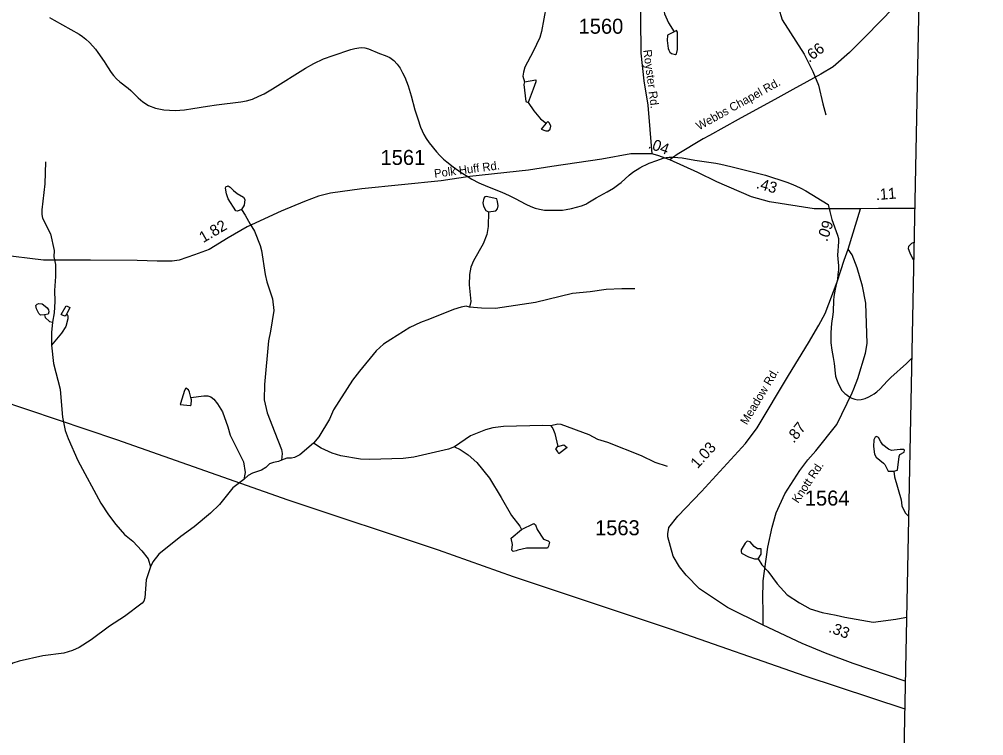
# Model space of a CAD drawing. Extents: x 1950930 to 2061844, y 904556 to 1017002.
# Drawn here: x 2049368 to 2060288, y 966723 to 974830 of the extents above; entities that cross this region are included whole.
import ezdxf

# ---------------------------------------------------------------- set-up
doc = ezdxf.new("R2010")
doc.units = 0
for name, color, linetype in [('Exist Boundary Political CountyLine', 7, 'Continuous'), ('Exist Hydrographic Creek Single Shore', 7, 'Continuous'), ('Exist Hydrographic Misc Water Feature', 7, 'Continuous'), ('Exist Road Primary US Structure Standard Bridge CELL', 7, 'Continuous'), ('Exist Road Secondary Type 41 Attributed', 7, 'Continuous'), ('Exist Road Secondary Type 51 Attributed', 7, 'Continuous'), ('Exist Road Secondary Type 51 Label', 7, 'Continuous'), ('Exist Road Secondary Type 51 Number Label', 7, 'Continuous'), ('Exist Utilities Electrical Transmission Line', 7, 'Continuous')]:
    doc.layers.add(name, color=color, linetype=linetype)

msp = doc.modelspace()

# ---------------------------------------------------------------- linework, layer by layer
at = {"layer": 'Exist Boundary Political CountyLine'}
msp.add_lwpolyline([(2059857, 1016190), (2059992, 1014583), (2060288, 1010619), (2060242, 1008371), (2060207, 1006771), (2060178, 1005306), (2060151, 1003994), (2060127, 1003052), (2060086, 1001470), (2060083, 1001043), (2059970, 996247), (2059900, 992965), (2059781, 986401), (2059707, 983126), (2059583, 976558), (2059387, 966720), (2059310, 963431), (2059198, 956451), (2059161, 955539), (2058927, 940380), (2058725, 928102), (2058408, 910016), (2058297, 904796)], dxfattribs=at)
at = {"layer": 'Exist Hydrographic Creek Single Shore'}
for points in [[(2056831, 976364), (2056803, 976316), (2056783, 976198), (2056748, 975656), (2056716, 975450), (2056677, 975280), (2056665, 975132), (2056667, 975056), (2056659, 974984), (2056675, 974892), (2056718, 974790), (2056782, 974690)], [(2055448, 975554), (2055359, 975217), (2055335, 974977), (2055279, 974691), (2055260, 974625), (2055188, 974467), (2055092, 974289), (2055076, 974233), (2055070, 974185), (2055087, 974121)], [(2057965, 974960), (2058007, 974826), (2058254, 974437), (2058354, 974241), (2058419, 974085), (2058465, 973873), (2058501, 973749)], [(2058526, 972735), (2058544, 972654), (2058568, 972563), (2058631, 972387), (2058642, 972348), (2058644, 972313), (2058634, 972162), (2058636, 972119), (2058642, 972039), (2058642, 971996), (2058638, 971942), (2058631, 971889), (2058622, 971843), (2058605, 971775), (2058591, 971692), (2058586, 971648), (2058582, 971524), (2058580, 971489), (2058566, 971386), (2058558, 971284), (2058556, 971229), (2058558, 971170), (2058567, 971087), (2058583, 971003), (2058594, 970936), (2058605, 970827), (2058611, 970792), (2058620, 970756), (2058635, 970720), (2058652, 970686), (2058682, 970630), (2058695, 970614), (2058715, 970596), (2058737, 970579), (2058762, 970562), (2058796, 970544), (2058829, 970530), (2058864, 970524), (2058900, 970526), (2058944, 970538), (2058986, 970556), (2059022, 970575), (2059048, 970590), (2059078, 970614), (2059115, 970650), (2059194, 970734), (2059237, 970777), (2059414, 970935), (2059472, 970990)], [(2051885, 972679), (2051927, 972613), (2051980, 972513), (2052032, 972431), (2052094, 972271), (2052110, 972215), (2052151, 971941), (2052171, 971859), (2052235, 971665), (2052248, 971534), (2052212, 971299), (2052188, 971193), (2052143, 970697), (2052139, 970525), (2052174, 970377), (2052260, 970153), (2052336, 969961), (2052345, 969918), (2052337, 969842)], [(2056337, 971781), (2056189, 971781), (2056013, 971771), (2055833, 971746), (2055633, 971728), (2055213, 971625), (2054760, 971556), (2054603, 971560), (2054464, 971573)], [(2054464, 971573), (2054427, 971583), (2054371, 971573), (2054283, 971545), (2054014, 971435), (2053910, 971397), (2053790, 971342), (2053576, 971208), (2053492, 971152), (2053408, 971080), (2053221, 970849), (2053141, 970745), (2052926, 970409), (2052882, 970303), (2052758, 970106), (2052700, 970034)], [(2055388, 970229), (2055296, 970235), (2054850, 970220), (2054730, 970206), (2054646, 970186), (2054478, 970115), (2054294, 969991)], [(2056707, 969770), (2056567, 969815), (2056413, 969891), (2056032, 970042), (2055920, 970076), (2055820, 970128), (2055504, 970243), (2055464, 970250), (2055388, 970229)], [(2052700, 970034), (2052544, 969900), (2052485, 969872), (2052449, 969862), (2052397, 969864), (2052337, 969842)], [(2054294, 969991), (2054226, 969965), (2053835, 969876), (2053713, 969860), (2053333, 969848), (2053233, 969851), (2053009, 969891), (2052912, 969919), (2052784, 969978), (2052700, 970034)], [(2054294, 969991), (2054359, 969963), (2054450, 969903), (2054547, 969816), (2054691, 969636), (2054825, 969420), (2054940, 969214), (2055036, 969094), (2055056, 969057)], [(2052337, 969842), (2052301, 969825), (2052245, 969815), (2052201, 969801), (2052161, 969759), (2052109, 969727), (2052009, 969695), (2051961, 969669), (2051911, 969621)], [(2051911, 969621), (2051787, 969529), (2051634, 969340), (2051534, 969242), (2051348, 969086), (2051196, 968977), (2050949, 968777), (2050881, 968689), (2050853, 968633)], [(2057733, 968724), (2057777, 968658), (2057845, 968586), (2057949, 968442), (2058062, 968316), (2058202, 968227), (2058322, 968157), (2058458, 968115), (2058618, 968087), (2058714, 968063), (2059038, 968006), (2059294, 968043), (2059394, 968059), (2059414, 968065)], [(2050853, 968633), (2050803, 968487), (2050790, 968283), (2050778, 968245), (2050758, 968221), (2050558, 968072), (2050388, 967964), (2050181, 967808), (2050045, 967719), (2049969, 967685), (2049873, 967657), (2049633, 967626), (2049367, 967566), (2049295, 967542), (2049211, 967486), (2049111, 967401), (2048969, 967257), (2048834, 967133), (2048608, 966848), (2048457, 966614)]]:
    msp.add_lwpolyline(points, dxfattribs=at)
at = {"layer": 'Exist Hydrographic Misc Water Feature'}
for points in [[(2049709, 974849), (2049761, 974821), (2050044, 974661), (2050082, 974637), (2050121, 974607), (2050162, 974568), (2050200, 974528), (2050230, 974492), (2050257, 974456), (2050330, 974351), (2050368, 974293), (2050407, 974228), (2050433, 974194), (2050468, 974157), (2050506, 974123), (2050602, 974051), (2050631, 974024), (2050712, 973941), (2050768, 973895), (2050832, 973855), (2050909, 973823), (2051006, 973805), (2051133, 973800), (2051240, 973806), (2051332, 973820), (2051500, 973849), (2051602, 973863), (2051877, 973897), (2051940, 973909), (2052007, 973928), (2052081, 973959), (2052139, 973988), (2052233, 974042), (2052608, 974279), (2052703, 974331), (2052813, 974381), (2052921, 974421), (2053120, 974487), (2053168, 974500), (2053213, 974509), (2053247, 974511), (2053282, 974507), (2053321, 974496), (2053447, 974444), (2053509, 974422), (2053562, 974399), (2053609, 974365), (2053646, 974323), (2053679, 974276), (2053708, 974225), (2053733, 974175), (2053753, 974127), (2053770, 974079), (2053804, 973965)], [(2056782, 974690), (2056706, 974650), (2056702, 974590), (2056714, 974498), (2056722, 974482)], [(2056822, 974550), (2056822, 974686), (2056810, 974702), (2056782, 974690)], [(2056722, 974482), (2056734, 974460), (2056754, 974442), (2056798, 974432), (2056810, 974440), (2056822, 974490), (2056822, 974550)], [(2055087, 974121), (2055079, 974093), (2055103, 973899), (2055131, 973887)], [(2055087, 974121), (2055215, 974147), (2055215, 974123), (2055187, 974041)], [(2055187, 974041), (2055131, 973887)], [(2053804, 973965), (2053846, 973805), (2053879, 973703), (2053912, 973611), (2053929, 973568), (2053949, 973526), (2053975, 973481), (2054010, 973431), (2054090, 973329), (2054128, 973288), (2054172, 973247), (2054210, 973217), (2054282, 973162), (2054371, 973098), (2054427, 973061), (2054491, 973022), (2054570, 972981), (2054669, 972937), (2054831, 972874), (2054916, 972837), (2054981, 972804), (2055102, 972739), (2055160, 972711), (2055208, 972693), (2055259, 972680), (2055316, 972672), (2055384, 972669), (2055477, 972669), (2055517, 972671), (2055560, 972677), (2055620, 972689), (2055678, 972703), (2055733, 972720), (2055782, 972739), (2055807, 972753), (2055900, 972809), (2056025, 972879), (2056095, 972921), (2056156, 972963), (2056183, 972985), (2056272, 973068), (2056313, 973099), (2056393, 973150), (2056427, 973169), (2056461, 973185), (2056501, 973202), (2056587, 973233), (2056660, 973257), (2056692, 973265), (2056727, 973270), (2056769, 973271), (2056824, 973267), (2056872, 973261), (2057016, 973236), (2057255, 973201), (2057312, 973190), (2057426, 973164), (2057711, 973094), (2057817, 973065), (2058057, 972987), (2058109, 972969), (2058162, 972947), (2058219, 972919), (2058273, 972889), (2058526, 972735)], [(2055131, 973887), (2055195, 973793), (2055269, 973705), (2055333, 973655)], [(2055386, 973621), (2055373, 973653), (2055354, 973675), (2055333, 973655)], [(2055333, 973655), (2055278, 973585), (2055330, 973569)], [(2055330, 973569), (2055358, 973569), (2055378, 973585), (2055386, 973621)], [(2049664, 973219), (2049657, 972967), (2049623, 972673), (2049621, 972621), (2049629, 972581), (2049722, 972401), (2049762, 972215), (2049760, 972143), (2049777, 972055), (2049777, 971919), (2049765, 971761), (2049769, 971635), (2049762, 971509), (2049742, 971401)], [(2051715, 972855), (2051701, 972919), (2051705, 972935), (2051733, 972945), (2051757, 972929), (2051793, 972891), (2051833, 972859)], [(2051885, 972679), (2051837, 972657), (2051821, 972661), (2051733, 972800), (2051715, 972855)], [(2051833, 972859), (2051905, 972817), (2051921, 972789), (2051913, 972725), (2051885, 972679)], [(2054627, 972806), (2054615, 972754), (2054623, 972714), (2054651, 972668), (2054680, 972652)], [(2054781, 972770), (2054775, 972798), (2054655, 972824), (2054639, 972820), (2054627, 972806)], [(2054680, 972652), (2054763, 972664), (2054783, 972686), (2054791, 972718), (2054781, 972770)], [(2054680, 972652), (2054678, 972484), (2054662, 972394), (2054620, 972288), (2054512, 972096), (2054480, 972026), (2054465, 971942), (2054461, 971826), (2054479, 971637), (2054464, 971573)], [(2059497, 972303), (2059472, 972293), (2059436, 972259), (2059432, 972235), (2059452, 972189)], [(2059452, 972189), (2059476, 972129), (2059491, 972111), (2059493, 972111)], [(2049563, 971555), (2049555, 971590), (2049569, 971607), (2049589, 971614), (2049625, 971611), (2049642, 971600)], [(2049642, 971600), (2049683, 971563), (2049697, 971543), (2049701, 971519), (2049693, 971495), (2049654, 971485)], [(2049654, 971485), (2049606, 971482), (2049590, 971499), (2049563, 971555)], [(2049654, 971485), (2049661, 971457), (2049710, 971411), (2049742, 971401)], [(2049905, 971497), (2049917, 971473), (2049918, 971441), (2049894, 971355), (2049846, 971277), (2049734, 971141)], [(2049852, 971483), (2049842, 971489), (2049899, 971587), (2049909, 971585)], [(2049905, 971497), (2049886, 971469), (2049852, 971483)], [(2049909, 971585), (2049941, 971567), (2049905, 971497)], [(2049742, 971401), (2049732, 971285), (2049734, 971141)], [(2049734, 971141), (2049755, 970933), (2049829, 970645), (2049851, 970413), (2049856, 970329), (2049888, 970177), (2049922, 970087), (2050031, 969837), (2050292, 969354), (2050376, 969222), (2050460, 969114), (2050560, 969000), (2050652, 968924), (2050757, 968816), (2050825, 968723), (2050853, 968633)], [(2051239, 970631), (2051193, 970483)], [(2051311, 970550), (2051295, 970611), (2051283, 970636), (2051255, 970654), (2051239, 970631)], [(2051193, 970483), (2051188, 970471), (2051304, 970460), (2051312, 970466), (2051319, 970522), (2051311, 970550)], [(2051311, 970550), (2051459, 970568), (2051503, 970570), (2051535, 970556), (2051572, 970532), (2051613, 970480), (2051668, 970388), (2051728, 970217), (2051756, 970122), (2051836, 969967), (2051905, 969821), (2051925, 969703), (2051911, 969621)], [(2055388, 970229), (2055408, 970199), (2055432, 970143), (2055466, 969994)], [(2059341, 969961), (2059274, 969954), (2059243, 969952), (2059210, 969964), (2059146, 970016), (2059122, 970048), (2059098, 970098), (2059074, 970108), (2059058, 970100), (2059042, 970070), (2059040, 969994)], [(2055465, 969936), (2055443, 969971), (2055466, 969994)], [(2055552, 970000), (2055571, 969984), (2055478, 969914), (2055465, 969936)], [(2055466, 969994), (2055534, 970015), (2055552, 970000)], [(2059040, 969994), (2059051, 969908), (2059071, 969876), (2059153, 969808), (2059169, 969790), (2059205, 969718), (2059269, 969715)], [(2059269, 969715), (2059313, 969729), (2059331, 969881), (2059339, 969905), (2059387, 969933), (2059391, 969953), (2059379, 969963), (2059341, 969961)], [(2059269, 969715), (2059277, 969654), (2059354, 969393), (2059362, 969325), (2059398, 969243), (2059430, 969213), (2059436, 969208)], [(2055056, 969057), (2055192, 969123), (2055212, 969109), (2055232, 969055), (2055305, 968947), (2055356, 968927), (2055372, 968911), (2055361, 968869)], [(2054993, 968814), (2054959, 968809), (2054943, 968822), (2054954, 968888), (2054936, 968958), (2055056, 969057)], [(2055361, 968869), (2055349, 968845), (2055110, 968845), (2055011, 968823), (2054993, 968814)], [(2057690, 968864), (2057642, 968918), (2057610, 968925), (2057585, 968903), (2057541, 968825), (2057541, 968807)], [(2057733, 968724), (2057769, 968778), (2057769, 968838), (2057725, 968838), (2057690, 968864)], [(2057541, 968807), (2057545, 968789), (2057625, 968745), (2057693, 968726), (2057733, 968724)]]:
    msp.add_lwpolyline(points, dxfattribs=at)
at = {"layer": 'Exist Road Secondary Type 41 Attributed'}
msp.add_line((2058755, 972229), (2058891, 972684), dxfattribs=at)
for points in [[(2059557, 975238), (2059430, 975130), (2058952, 974639), (2058769, 974456), (2058583, 974294), (2058443, 974211), (2058128, 974035), (2057956, 973943), (2057507, 973695), (2057184, 973515), (2057113, 973479), (2056817, 973299), (2056733, 973239)], [(2056711, 968975), (2056711, 969009), (2056723, 969079), (2056825, 969207), (2057094, 969485), (2057591, 970030), (2057721, 970205), (2058076, 970799), (2058303, 971170), (2058421, 971370), (2058491, 971502), (2058630, 971860), (2058707, 972103), (2058755, 972229)], [(2057789, 967975), (2057789, 968147), (2057785, 968267), (2057792, 968475), (2057845, 968857), (2057893, 969081), (2057937, 969243), (2058036, 969459), (2058204, 969723), (2058296, 969844), (2058387, 969948), (2058625, 970246), (2058800, 970601), (2058819, 970650), (2058864, 970765), (2058951, 971051), (2058967, 971161), (2058954, 971619), (2058914, 971811), (2058856, 972017), (2058799, 972163), (2058755, 972229)], [(2057789, 967975), (2057385, 968174), (2057068, 968383), (2056920, 968539), (2056844, 968635), (2056772, 968753), (2056711, 968975)], [(2059400, 967341), (2058810, 967539), (2058498, 967656), (2058234, 967767), (2057789, 967975)]]:
    msp.add_lwpolyline(points, dxfattribs=at)
at = {"layer": 'Exist Road Secondary Type 51 Attributed'}
for points in [[(2057194, 977848), (2057081, 977476), (2057037, 977310), (2056954, 977156), (2056738, 976857), (2056708, 976777), (2056705, 976727), (2056718, 976595), (2056736, 976420), (2056719, 976272), (2056686, 976111), (2056598, 975715), (2056551, 975527), (2056430, 975124), (2056401, 974993), (2056401, 974844), (2056406, 974448), (2056440, 974132), (2056483, 973858), (2056529, 973308)], [(2056529, 973308), (2056294, 973308), (2055963, 973249), (2055398, 973165), (2055132, 973124), (2054469, 973050), (2054145, 973003), (2053246, 972912), (2052890, 972864), (2052754, 972827), (2052596, 972769), (2052334, 972660), (2051947, 972482), (2051733, 972357), (2051519, 972226), (2051352, 972164), (2051179, 972104), (2051099, 972094), (2050929, 972093), (2050701, 972100), (2050173, 972106), (2049643, 972106), (2049143, 972163)], [(2056733, 973239), (2056597, 973289), (2056529, 973308)], [(2058891, 972684), (2058368, 972684), (2057864, 972763), (2057660, 972820), (2057266, 972992), (2057049, 973097), (2056733, 973239)], [(2059506, 972688), (2059346, 972690), (2059098, 972689), (2058891, 972684)]]:
    msp.add_lwpolyline(points, dxfattribs=at)
at = {"layer": 'Exist Utilities Electrical Transmission Line'}
msp.add_lwpolyline([(2046762, 971328), (2048011, 970920), (2049122, 970528), (2050467, 970075), (2052408, 969393), (2054109, 968826), (2054960, 968525), (2056749, 967927), (2058264, 967399), (2059394, 967027)], dxfattribs=at)

# ---------------------------------------------------------------- texts
at = {"layer": 'Exist Road Primary US Structure Standard Bridge CELL'}
for s, rotation, p in [('.66', 37.1106, (2058311, 974336)), ('.04', 339.6475, (2056480, 973376)), ('.43', 344.2223, (2057704, 972921)), ('.11', 4.7241, (2059070, 972783)), ('1.82', 30.2263, (2051450, 972297)), ('.09', 71.1163, (2058514, 972307)), ('.87', 51.4836, (2058138, 970026)), ('1.03', 47.6254, (2057047, 969737)), ('.33', 339.4077, (2058523, 967899))]:
    msp.add_text(s, height=125, rotation=rotation, dxfattribs=at).set_placement(p)
at = {"layer": 'Exist Road Secondary Type 51 Label'}
for s, rotation, p in [('Royster Rd.', 277.4575, (2056432, 974481)), ('Webbs Chapel Rd.', 29.0129, (2057064, 973572)), ('Polk Huff Rd.', 7.3721, (2054071, 973037)), ('Meadow Rd.', 59.1536, (2057606, 970233)), ('Knott Rd.', 56.2456, (2058187, 969346))]:
    msp.add_text(s, height=95, rotation=rotation, dxfattribs=at).set_placement(p)
at = {"layer": 'Exist Road Secondary Type 51 Number Label'}
for s, p in [('1560', (2055701, 974667)), ('1561', (2053458, 973182)), ('1564', (2058262, 969327)), ('1563', (2055887, 968991))]:
    msp.add_text(s, height=170, dxfattribs=at).set_placement(p)

doc.saveas('drawing.dxf')
